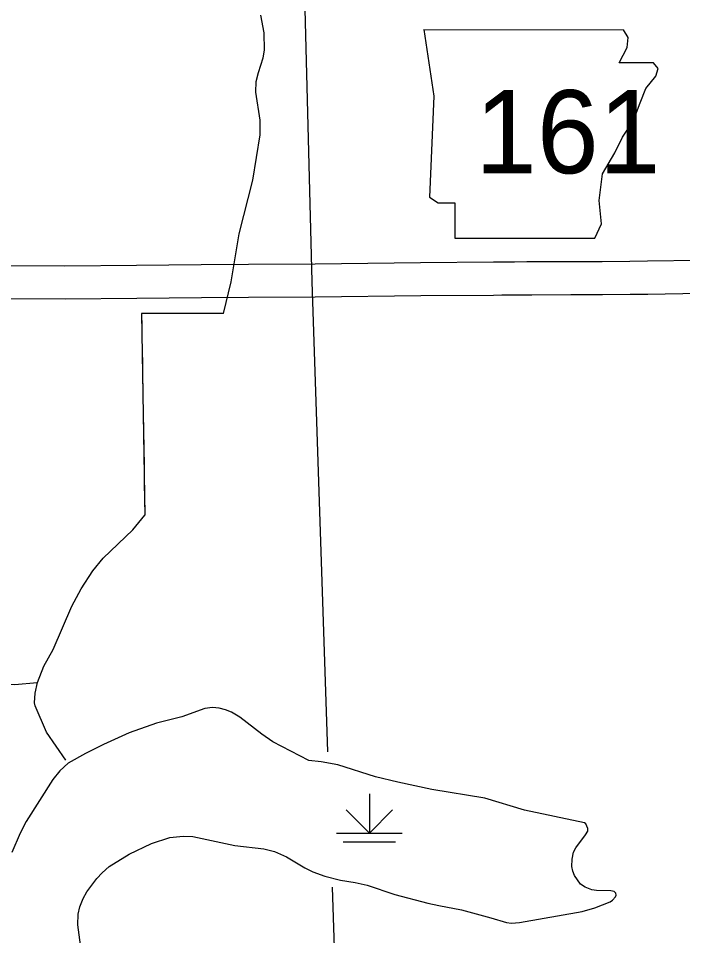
# Model space of a CAD drawing. Extents: x -19 to 366, y -4 to 359.
# Drawn here: x 166.954 to 167.913, y 176.108 to 177.432 of the extents above; entities that cross this region are included whole.
import ezdxf

# ---------------------------------------------------------------- set-up
doc = ezdxf.new("R2010")
doc.units = 0
for name, color, linetype in [('R_Axis Annot', 7, 'Continuous'), ('R_Contour Annot', 7, 'Continuous'), ('R_Fin Surface Annot', 7, 'Continuous'), ('R_Temp Easement', 7, 'Continuous'), ('Sheet Fence', 7, 'Continuous'), ('T_Detection Zones', 7, 'Continuous'), ('T_Drafting', 7, 'Continuous'), ('T_Vehicle Path Lt Major', 7, 'Continuous')]:
    doc.layers.add(name, color=color, linetype=linetype)

msp = doc.modelspace()

# ---------------------------------------------------------------- linework, layer by layer
at = {"layer": 'R_Axis Annot'}
for points in [[(167.3515, 178.0632), (167.3774, 177.0519)], [(167.3774, 177.0519), (167.4002, 176.3733)], [(167.4068, 176.1779), (167.4112, 176.0467)]]:
    msp.add_lwpolyline(points, dxfattribs=at)
at = {"layer": 'R_Contour Annot'}
msp.add_line((167.7511, 177.0803), (167.7511, 177.0803), dxfattribs=at)
for points in [[(168.1094, 177.0853), (168.0912, 177.085), (168.0247, 177.0836), (167.9373, 177.0824), (167.8621, 177.0813), (167.8365, 177.081), (167.7964, 177.0805), (167.7511, 177.0803)], [(167.7511, 177.0803), (167.6948, 177.0801), (167.6876, 177.0801), (167.6698, 177.08), (167.6511, 177.0799), (167.6395, 177.0797), (167.5342, 177.0791), (167.3821, 177.0771), (167.2859, 177.0767), (167.218, 177.0761), (167.1246, 177.0752), (167.0212, 177.0742), (166.9029, 177.0746), (166.8919, 177.0745)], [(166.8925, 177.0272), (166.9031, 177.0273), (167.0213, 177.0268), (167.125, 177.0278), (167.2184, 177.0288), (167.2862, 177.0293), (167.3825, 177.0297), (167.5346, 177.0317), (167.6399, 177.0324), (167.6516, 177.0325), (167.6701, 177.0326), (167.6878, 177.0327), (167.695, 177.0327), (167.7513, 177.033)], [(167.7513, 177.033), (167.7968, 177.0332), (167.8371, 177.0336), (167.8627, 177.0339), (167.938, 177.035), (168.0255, 177.0362), (168.0921, 177.0376), (168.1103, 177.038)]]:
    msp.add_lwpolyline(points, dxfattribs=at)
at = {"layer": 'R_Fin Surface Annot'}
for p, q in [((167.5392, 177.4155), (167.5536, 177.3193)), ((167.834, 177.4042), (167.8273, 177.4153)), ((167.8324, 177.3898), (167.834, 177.4042)), ((167.8212, 177.3674), (167.8324, 177.3898)), ((167.8708, 177.3674), (167.8212, 177.3674)), ((167.8772, 177.3594), (167.8708, 177.3674)), ((167.874, 177.3482), (167.8772, 177.3594)), ((167.8596, 177.3306), (167.874, 177.3482)), ((167.8516, 177.3097), (167.8596, 177.3306)), ((167.5536, 177.3193), (167.5472, 177.1735)), ((167.842, 177.2841), (167.8516, 177.3097)), ((167.826, 177.2601), (167.842, 177.2841)), ((167.8148, 177.2376), (167.826, 177.2601)), ((167.7971, 177.2072), (167.8148, 177.2376)), ((167.7923, 177.1687), (167.7971, 177.2072)), ((167.5472, 177.1735), (167.56, 177.1655)), ((167.56, 177.1655), (167.5841, 177.1655)), ((167.5841, 177.1655), (167.5841, 177.1143)), ((167.7955, 177.1351), (167.7923, 177.1687)), ((167.7859, 177.1143), (167.7955, 177.1351)), ((167.5841, 177.1143), (167.7859, 177.1143))]:
    msp.add_line(p, q, dxfattribs=at)
msp.add_lwpolyline([(167.5392, 177.4155), (167.8273, 177.4153)], dxfattribs=at)
at = {"layer": 'R_Temp Easement'}
for points in [[(167.2499, 177.006), (167.2609, 177.0517), (167.2727, 177.1206), (167.2925, 177.1981), (167.3028, 177.2637), (167.303, 177.2849), (167.2969, 177.3251), (167.2971, 177.3407), (167.3003, 177.3535), (167.3073, 177.3747), (167.3093, 177.3856), (167.3086, 177.411), (167.3039, 177.4362)], [(167.0222, 176.361), (166.9944, 176.4018), (166.9781, 176.4396), (166.9774, 176.444), (166.9781, 176.458), (166.9813, 176.4731), (166.9909, 176.4967), (167.004, 176.5209), (167.0313, 176.5833), (167.0448, 176.6085), (167.0613, 176.6344), (167.0765, 176.6528), (167.119, 176.6935), (167.1365, 176.7145)], [(166.5125, 176.2396), (166.5159, 176.2462), (166.5171, 176.2505), (166.5284, 176.2785), (166.5364, 176.2902), (166.5701, 176.3241), (166.5875, 176.339), (166.615, 176.357), (166.6735, 176.3909), (166.7296, 176.4292), (166.762, 176.4457), (166.7948, 176.4597), (166.8058, 176.4623), (166.8312, 176.462), (166.8463, 176.464), (166.8583, 176.4668), (166.8664, 176.4699), (166.8829, 176.4734), (166.9487, 176.4703), (166.9809, 176.4731)]]:
    msp.add_lwpolyline(points, dxfattribs=at)
at = {"layer": 'Sheet Fence'}
for points in [[(176.1271, 2.4436), (175.8876, 11.0613), (175.6472, 19.6792), (175.4061, 28.2972), (175.164, 36.9153), (174.9212, 45.5335), (174.6775, 54.1519), (174.433, 62.7704), (174.1876, 71.389), (173.9414, 80.0077), (173.6944, 88.6266), (173.4466, 97.2456), (173.1979, 105.8647), (172.9484, 114.484), (172.6981, 123.1034), (172.447, 131.7229), (172.195, 140.3425), (171.9422, 148.9623), (171.6886, 157.5822), (171.4342, 166.2022), (171.179, 174.8224), (170.9229, 183.4427), (170.666, 192.0631), (170.4084, 200.6837), (170.1499, 209.3044), (169.8906, 217.9252), (169.6305, 226.5461), (169.3695, 235.1672), (169.1078, 243.7884), (168.8453, 252.4098), (168.5819, 261.0312), (168.3178, 269.6528), (168.0528, 278.2746), (167.7871, 286.8964), (167.5205, 295.5185), (167.2532, 304.1406), (166.985, 312.7629), (166.7161, 321.3853), (166.4463, 330.0078), (166.1758, 338.6305), (165.9044, 347.2533)], [(168.7902, 2.2442), (168.5607, 10.8615), (168.3304, 19.479), (168.0993, 28.0965), (167.8673, 36.7142), (167.6346, 45.3321), (167.4011, 53.95), (167.1668, 62.5681), (166.9316, 71.1863), (166.6957, 79.8047), (166.459, 88.4232), (166.2215, 97.0418), (165.9832, 105.6605), (165.7441, 114.2794), (165.5043, 122.8984), (165.2636, 131.5176), (165.0221, 140.1368), (164.7799, 148.7563), (164.5369, 157.3758), (164.2931, 165.9955), (164.0485, 174.6153), (163.8031, 183.2352), (163.5569, 191.8553), (163.31, 200.4755), (163.0623, 209.0959), (162.8138, 217.7164), (162.5645, 226.337), (162.3145, 234.9577), (162.0637, 243.5786), (161.8121, 252.1997), (161.5597, 260.8208), (161.3066, 269.4421), (161.0527, 278.0636), (160.798, 286.6851), (160.5426, 295.3068), (160.2864, 303.9287), (160.0294, 312.5507), (159.7717, 321.1728), (159.5132, 329.7951), (159.2539, 338.4175), (158.9939, 347.04)], [(0, 172.2839), (7.1335, 172.2883), (14.267, 172.3015), (21.4005, 172.3236), (28.5339, 172.3544), (35.6673, 172.3941), (42.8006, 172.4426), (49.9339, 172.4999), (57.0671, 172.566), (64.2002, 172.6409), (71.3332, 172.7246), (78.4661, 172.8172), (85.5989, 172.9186), (92.7315, 173.0287), (99.8641, 173.1477), (106.9964, 173.2755), (114.1286, 173.4122), (121.2606, 173.5576), (128.3925, 173.7119), (135.5241, 173.8749), (142.6555, 174.0468), (149.7867, 174.2275), (156.9177, 174.417), (164.0485, 174.6153), (171.179, 174.8224), (178.3092, 175.0383), (185.4392, 175.2631), (192.5688, 175.4966), (199.6982, 175.739), (206.8273, 175.9902), (213.9561, 176.2502), (221.0845, 176.5189), (228.2126, 176.7965), (235.3404, 177.083), (242.4677, 177.3782), (249.5948, 177.6822), (256.7214, 177.995), (263.8476, 178.3167), (270.9735, 178.6471), (278.0989, 178.9863), (285.2239, 179.3344), (292.3485, 179.6912), (299.4726, 180.0569), (306.5963, 180.4314), (313.7195, 180.8146), (320.8422, 181.2067), (327.9644, 181.6076), (335.0862, 182.0172), (342.2074, 182.4357)]]:
    msp.add_spline(points, degree=3, dxfattribs=at)
at = {"layer": 'T_Detection Zones'}
for points in [[(167.2499, 177.006), (167.1317, 177.0058), (167.1365, 176.7145)], [(167.1874, 177.0059), (167.1317, 177.0058), (167.132, 176.9865)], [(167.2499, 177.006), (167.2124, 177.006)], [(167.1324, 176.9615), (167.1337, 176.8865)], [(167.1341, 176.8615), (167.1353, 176.7865)], [(167.1357, 176.7615), (167.1365, 176.7145)]]:
    msp.add_lwpolyline(points, dxfattribs=at)
at = {"layer": 'T_Drafting'}
for p, q in [((167.4605, 176.3128), (167.4605, 176.256)), ((167.4605, 176.256), (167.427, 176.2895)), ((167.4605, 176.256), (167.4939, 176.2895)), ((167.4131, 176.256), (167.5078, 176.256)), ((167.4226, 176.2431), (167.4983, 176.2431))]:
    msp.add_line(p, q, dxfattribs=at)
at = {"layer": 'T_Vehicle Path Lt Major'}
for points in [[(167.5448, 176.155), (167.5608, 176.1513), (167.5933, 176.1453), (167.6358, 176.1336), (167.6587, 176.1269), (167.6657, 176.1259), (167.6772, 176.1267), (167.7676, 176.1428), (167.7862, 176.1479), (167.8079, 176.1567), (167.8116, 176.1592), (167.8158, 176.1639), (167.8169, 176.1664), (167.8163, 176.1694), (167.8139, 176.1718), (167.8092, 176.1728), (167.7885, 176.173), (167.7815, 176.1741), (167.7721, 176.1777), (167.7654, 176.1824), (167.7565, 176.1949), (167.7541, 176.2009), (167.7528, 176.2078), (167.7532, 176.2185), (167.7554, 176.2282), (167.7585, 176.2347), (167.7723, 176.2533), (167.7758, 176.2587), (167.7759, 176.2625), (167.7732, 176.2691), (167.7711, 176.2709), (167.6845, 176.289), (167.6271, 176.3061), (167.5505, 176.3186), (167.5016, 176.3293), (167.4692, 176.3373), (167.4148, 176.3542), (167.391, 176.3589), (167.373, 176.3606), (167.3212, 176.3878), (167.3054, 176.3987), (167.2737, 176.4231), (167.2616, 176.4303), (167.2529, 176.4339), (167.2436, 176.4363), (167.2341, 176.4371), (167.223, 176.4359), (167.19, 176.4239), (167.1532, 176.4146), (167.1137, 176.4004), (167.0769, 176.3836), (167.0509, 176.3709), (167.0259, 176.3568)], [(167.0259, 176.3568), (167.0138, 176.3458), (167.0037, 176.3332), (166.9651, 176.2726), (166.9564, 176.2559), (166.9443, 176.2278)], [(167.0504, 176.0442), (167.0399, 176.1234), (167.0404, 176.1391), (167.0426, 176.1496), (167.0476, 176.1617), (167.0528, 176.171), (167.0674, 176.1903), (167.0749, 176.1987), (167.0849, 176.2075), (167.1137, 176.2256), (167.1462, 176.2407), (167.1725, 176.2494), (167.1919, 176.2515), (167.2057, 176.2509), (167.2665, 176.238), (167.3082, 176.2333), (167.3238, 176.2292), (167.3407, 176.2219), (167.3676, 176.2059), (167.3791, 176.2002), (167.3961, 176.194), (167.4188, 176.1882), (167.4401, 176.1847), (167.4576, 176.1806), (167.4975, 176.1673), (167.5448, 176.155)]]:
    msp.add_lwpolyline(points, dxfattribs=at)

# ---------------------------------------------------------------- texts
at = {"layer": 'R_Fin Surface Annot'}
msp.add_text('161', height=0.12, dxfattribs=at).set_placement((167.6131, 177.2081))

doc.saveas('drawing.dxf')
